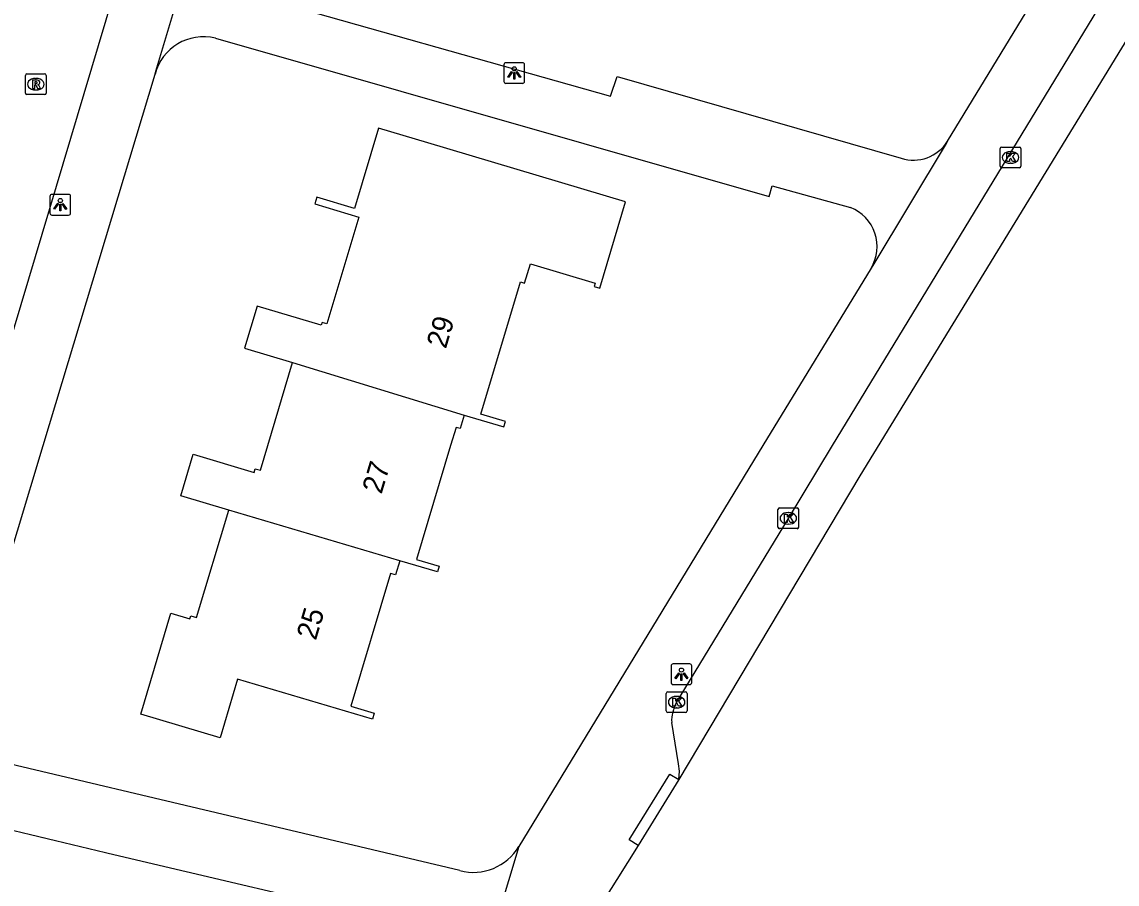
# Model space of a CAD drawing. Extents: x 162186 to 163152, y 385513 to 386513.
# Drawn here: x 162773.4 to 162826.3, y 385978.8 to 386020.5 of the extents above; entities that cross this region are included whole.
import ezdxf

# ---------------------------------------------------------------- set-up
doc = ezdxf.new("R2010")
doc.units = 0
for name, color, linetype in [('IMGEO_Kolk', 7, 'Continuous'), ('IMGEO_Lichtpunt', 7, 'Continuous'), ('IMGEO_Pand', 7, 'Continuous'), ('IMGEO_Pand_nummerreeks', 7, 'Continuous'), ('IMGEO_Rijbaan_lokaal_gesloten', 7, 'Continuous'), ('IMGEO_Rijbaan_lokaal_open', 7, 'Continuous'), ('IMGEO_Rioolput', 7, 'Continuous'), ('IMGEO_Voetpad_open', 7, 'Continuous')]:
    doc.layers.add(name, color=color, linetype=linetype)

msp = doc.modelspace()

# ---------------------------------------------------------------- linework, layer by layer
at = {"layer": 'IMGEO_Kolk'}
for p, q in [((162820.686, 386013.501), (162820.686, 386014.353)), ((162820.761, 386014.427), (162821.613, 386014.427)), ((162821.174, 386014.207), (162821.199, 386014.207)), ((162821.687, 386014.353), (162821.687, 386013.501)), ((162821.613, 386013.427), (162820.761, 386013.427)), ((162821.197, 386013.647), (162821.172, 386013.647)), ((162810.021, 385996.986), (162810.873, 385996.986)), ((162809.946, 385996.06), (162809.946, 385996.912)), ((162810.434, 385996.766), (162810.459, 385996.766)), ((162810.947, 385996.912), (162810.947, 385996.06)), ((162810.873, 385995.986), (162810.021, 385995.986)), ((162810.457, 385996.206), (162810.432, 385996.206)), ((162804.55, 385987.175), (162804.55, 385988.027)), ((162804.625, 385988.101), (162805.477, 385988.101)), ((162805.551, 385988.027), (162805.551, 385987.175)), ((162805.038, 385987.881), (162805.063, 385987.881)), ((162805.477, 385987.101), (162804.625, 385987.101)), ((162805.061, 385987.321), (162805.036, 385987.321))]:
    msp.add_line(p, q, dxfattribs=at)
for points in [[(162820.686, 386013.501), (162820.686, 386014.353)], [(162820.761, 386014.427), (162821.613, 386014.427)], [(162821.007, 386014.127), (162821.13, 386014.127), (162821.13, 386013.976), (162821.26, 386014.127), (162821.424, 386014.127), (162821.278, 386013.976), (162821.431, 386013.727), (162821.279, 386013.727), (162821.194, 386013.891), (162821.13, 386013.824), (162821.13, 386013.727), (162821.007, 386013.727), (162821.007, 386014.127)], [(162821.687, 386014.353), (162821.687, 386013.501)], [(162821.613, 386013.427), (162820.761, 386013.427)], [(162810.021, 385996.986), (162810.873, 385996.986)], [(162809.946, 385996.06), (162809.946, 385996.912)], [(162810.267, 385996.686), (162810.39, 385996.686), (162810.39, 385996.535), (162810.52, 385996.686), (162810.684, 385996.686), (162810.538, 385996.535), (162810.691, 385996.286), (162810.539, 385996.286), (162810.454, 385996.45), (162810.39, 385996.383), (162810.39, 385996.286), (162810.267, 385996.286), (162810.267, 385996.686)], [(162810.947, 385996.912), (162810.947, 385996.06)], [(162810.873, 385995.986), (162810.021, 385995.986)], [(162804.55, 385987.175), (162804.55, 385988.027)], [(162804.625, 385988.101), (162805.477, 385988.101)], [(162805.551, 385988.027), (162805.551, 385987.175)], [(162804.871, 385987.801), (162804.994, 385987.801), (162804.994, 385987.65), (162805.124, 385987.801), (162805.288, 385987.801), (162805.142, 385987.65), (162805.295, 385987.401), (162805.143, 385987.401), (162805.058, 385987.565), (162804.994, 385987.498), (162804.994, 385987.401), (162804.871, 385987.401), (162804.871, 385987.801)], [(162805.477, 385987.101), (162804.625, 385987.101)]]:
    msp.add_lwpolyline(points, dxfattribs=at)
for centre, start, end in [((162820.763, 386014.351), 91.552, 178.448), ((162820.763, 386014.351), 91.552, 178.448), ((162821.611, 386014.351), 1.552, 88.448), ((162821.611, 386014.351), 1.552, 88.448), ((162820.763, 386013.503), 181.552, 268.448), ((162820.763, 386013.503), 181.552, 268.448), ((162821.611, 386013.503), 271.552, 358.448), ((162821.611, 386013.503), 271.552, 358.448), ((162810.023, 385996.91), 91.552, 178.448), ((162810.023, 385996.91), 91.552, 178.448), ((162810.871, 385996.91), 1.552, 88.448), ((162810.871, 385996.91), 1.552, 88.448), ((162810.023, 385996.062), 181.552, 268.448), ((162810.023, 385996.062), 181.552, 268.448), ((162810.871, 385996.062), 271.552, 358.448), ((162810.871, 385996.062), 271.552, 358.448), ((162804.627, 385988.025), 91.552, 178.448), ((162804.627, 385988.025), 91.552, 178.448), ((162805.475, 385988.025), 1.552, 88.448), ((162805.475, 385988.025), 1.552, 88.448), ((162804.627, 385987.177), 181.552, 268.448), ((162804.627, 385987.177), 181.552, 268.448), ((162805.475, 385987.177), 271.552, 358.448), ((162805.475, 385987.177), 271.552, 358.448)]:
    msp.add_arc(centre, 0.0765, start, end, dxfattribs=at)
for centre, major_axis, ratio, start_param, end_param in [((162821.173, 386013.927), (-0.387, 0.002), 0.722429, 4.712389, 7.853982), ((162821.198, 386013.927), (-0.39, 0.002), 0.717154, 1.570796, 4.712389), ((162810.433, 385996.486), (-0.387, 0.002), 0.722429, 4.712389, 7.853982), ((162810.458, 385996.486), (-0.39, 0.002), 0.717154, 1.570796, 4.712389), ((162805.037, 385987.601), (-0.387, 0.002), 0.722429, 4.712389, 7.853982), ((162805.062, 385987.601), (-0.39, 0.002), 0.717154, 1.570796, 4.712389)]:
    msp.add_ellipse(centre, major_axis=major_axis, ratio=ratio, start_param=start_param, end_param=end_param, dxfattribs=at)
at = {"layer": 'IMGEO_Lichtpunt'}
for p, q in [((162796.702, 386018.41), (162796.702, 386017.603)), ((162796.702, 386018.41), (162796.702, 386017.603)), ((162797.604, 386018.505), (162796.796, 386018.505)), ((162797.604, 386018.505), (162796.796, 386018.505)), ((162797.698, 386017.603), (162797.698, 386018.41)), ((162797.698, 386017.603), (162797.698, 386018.41)), ((162796.796, 386017.509), (162797.604, 386017.509)), ((162796.796, 386017.509), (162797.604, 386017.509)), ((162774.765, 386012.045), (162774.765, 386011.238)), ((162774.765, 386012.045), (162774.765, 386011.238)), ((162775.667, 386012.14), (162774.859, 386012.14)), ((162775.667, 386012.14), (162774.859, 386012.14)), ((162775.761, 386011.238), (162775.761, 386012.045)), ((162775.761, 386011.238), (162775.761, 386012.045)), ((162774.859, 386011.144), (162775.667, 386011.144)), ((162774.859, 386011.144), (162775.667, 386011.144)), ((162804.783, 385989.353), (162804.783, 385988.546)), ((162804.783, 385989.353), (162804.783, 385988.546)), ((162805.685, 385989.448), (162804.877, 385989.448)), ((162805.685, 385989.448), (162804.877, 385989.448)), ((162805.779, 385988.546), (162805.779, 385989.353)), ((162805.779, 385988.546), (162805.779, 385989.353)), ((162804.877, 385988.452), (162805.685, 385988.452)), ((162804.877, 385988.452), (162805.685, 385988.452))]:
    msp.add_line(p, q, dxfattribs=at)
for points in [[(162797.076, 386018.074), (162797.115, 386018.046), (162796.927, 386017.784), (162796.889, 386017.811), (162797.076, 386018.074)], [(162797.178, 386018.026), (162797.225, 386018.026), (162797.225, 386017.704), (162797.178, 386017.704), (162797.178, 386018.026)], [(162797.288, 386018.046), (162797.326, 386018.073), (162797.513, 386017.811), (162797.474, 386017.783), (162797.288, 386018.046)], [(162775.139, 386011.709), (162775.178, 386011.681), (162774.99, 386011.419), (162774.952, 386011.446), (162775.139, 386011.709)], [(162775.241, 386011.661), (162775.288, 386011.661), (162775.288, 386011.339), (162775.241, 386011.339), (162775.241, 386011.661)], [(162775.351, 386011.681), (162775.389, 386011.708), (162775.576, 386011.446), (162775.537, 386011.418), (162775.351, 386011.681)], [(162805.157, 385989.017), (162805.196, 385988.989), (162805.008, 385988.727), (162804.97, 385988.754), (162805.157, 385989.017)], [(162805.259, 385988.969), (162805.306, 385988.969), (162805.306, 385988.647), (162805.259, 385988.647), (162805.259, 385988.969)], [(162805.369, 385988.989), (162805.407, 385989.016), (162805.594, 385988.754), (162805.555, 385988.726), (162805.369, 385988.989)]]:
    msp.add_lwpolyline(points, dxfattribs=at)
for centre in [(162797.201, 386018.208), (162775.264, 386011.843), (162805.282, 385989.151)]:
    msp.add_circle(centre, 0.0994, dxfattribs=at)
for centre, start, end in [((162796.796, 386018.41), 90, 180), ((162796.796, 386018.41), 90, 180), ((162797.604, 386018.41), 0, 90), ((162797.604, 386018.41), 0, 90), ((162796.796, 386017.603), 180, 270), ((162796.796, 386017.603), 180, 270), ((162797.604, 386017.603), 270, 0), ((162797.604, 386017.603), 270, 360), ((162774.859, 386012.045), 90, 180), ((162774.859, 386012.045), 90, 180), ((162775.667, 386012.045), 0, 90), ((162775.667, 386012.045), 0, 90), ((162774.859, 386011.238), 180, 270), ((162774.859, 386011.238), 180, 270), ((162775.667, 386011.238), 270, 0), ((162775.667, 386011.238), 270, 360), ((162804.877, 385989.353), 90, 180), ((162804.877, 385989.353), 90, 180), ((162805.685, 385989.353), 0, 90), ((162805.685, 385989.353), 0, 90), ((162804.877, 385988.546), 180, 270), ((162804.877, 385988.546), 180, 270), ((162805.685, 385988.546), 270, 0), ((162805.685, 385988.546), 270, 360)]:
    msp.add_arc(centre, 0.0946, start, end, dxfattribs=at)
at = {"layer": 'IMGEO_Pand'}
for points in [[(162794.782, 386001.479), (162796.694, 386000.908), (162796.772, 386001.169), (162795.593, 386001.521), (162797.502, 386007.909), (162797.704, 386007.849), (162797.982, 386008.778), (162801.113, 386007.843), (162801.066, 386007.686), (162801.336, 386007.606), (162802.582, 386011.774), (162793.019, 386014.631), (162790.638, 386015.342), (162789.479, 386011.465), (162787.668, 386012.006), (162787.571, 386011.68), (162789.689, 386011.047), (162788.147, 386005.886), (162787.92, 386005.953), (162787.878, 386005.814), (162784.772, 386006.742), (162784.165, 386004.712), (162786.489, 386004.017)], [(162783.403, 385996.875), (162781.084, 385997.568), (162781.686, 385999.584), (162784.634, 385998.703), (162784.687, 385998.879), (162784.932, 385998.806), (162785.289, 386000), (162786.489, 386004.017)], [(162786.489, 386004.017), (162794.782, 386001.479)], [(162794.782, 386001.479), (162794.585, 386000.821), (162794.39, 386000.879), (162794.127, 386000), (162792.485, 385994.502), (162793.581, 385994.174), (162793.498, 385993.894), (162791.673, 385994.439)], [(162791.673, 385994.439), (162791.468, 385993.754), (162791.223, 385993.827), (162789.306, 385987.413), (162790.438, 385987.074), (162790.347, 385986.772), (162783.835, 385988.718), (162782.984, 385985.87), (162779.152, 385987.016), (162780.613, 385991.907), (162781.531, 385991.632), (162781.572, 385991.77), (162781.852, 385991.686), (162783.403, 385996.875)], [(162791.673, 385994.439), (162783.403, 385996.875)]]:
    msp.add_lwpolyline(points, dxfattribs=at)
at = {"layer": 'IMGEO_Rijbaan_lokaal_gesloten'}
for points in [[(162849.489, 386057.571), (162833.198, 386030.106), (162813.897, 385998.547), (162805.153, 385983.867)], [(162805.153, 385983.867), (162803.185, 385980.679)], [(162803.185, 385980.679), (162802.155, 385979.031), (162800.248, 385975.981)]]:
    msp.add_lwpolyline(points, dxfattribs=at)
at = {"layer": 'IMGEO_Rijbaan_lokaal_open'}
msp.add_lwpolyline([(162778.802, 386025.049), (162771.303, 386000), (162767.082, 385985.941)], dxfattribs=at)
at = {"layer": 'IMGEO_Rioolput'}
for p, q in [((162773.579, 386017.04), (162773.579, 386017.892)), ((162773.654, 386017.966), (162774.506, 386017.966)), ((162774.067, 386017.746), (162774.092, 386017.746)), ((162774.58, 386017.892), (162774.58, 386017.04)), ((162774.09, 386017.186), (162774.065, 386017.186)), ((162774.506, 386016.966), (162773.654, 386016.966))]:
    msp.add_line(p, q, dxfattribs=at)
for points in [[(162773.579, 386017.04), (162773.579, 386017.892)], [(162773.654, 386017.966), (162774.506, 386017.966)], [(162774.168, 386017.664), (162773.916, 386017.666), (162773.916, 386017.266)], [(162774.58, 386017.892), (162774.58, 386017.04)], [(162773.916, 386017.266), (162774.04, 386017.266), (162774.04, 386017.428), (162774.051, 386017.428)], [(162774.094, 386017.585), (162774.04, 386017.585), (162774.04, 386017.504)], [(162774.04, 386017.504), (162774.092, 386017.504)], [(162774.098, 386017.399), (162774.169, 386017.266), (162774.309, 386017.266), (162774.244, 386017.392)], [(162774.506, 386016.966), (162773.654, 386016.966)]]:
    msp.add_lwpolyline(points, dxfattribs=at)
for centre, radius, start, end in [((162773.656, 386017.89), 0.0765, 91.552, 178.448), ((162773.656, 386017.89), 0.0765, 91.552, 178.448), ((162774.167, 386017.554), 0.109, 350.3612, 89.416), ((162774.504, 386017.89), 0.0765, 1.552, 88.448), ((162774.504, 386017.89), 0.0765, 1.552, 88.448), ((162774.05, 386017.375), 0.0533, 26.0293, 88.6989), ((162774.076, 386017.693), 0.19, 274.7715, 282.9687), ((162774.1, 386017.489), 0.0964, 77.0061, 93.1865), ((162774.114, 386017.546), 0.0378, 276.6634, 79.6772), ((162774.165, 386017.554), 0.112, 277.5842, 350.9817), ((162774.149, 386017.339), 0.108, 29.5134, 73.7905), ((162773.656, 386017.042), 0.0765, 181.552, 268.448), ((162773.656, 386017.042), 0.0765, 181.552, 268.448), ((162774.504, 386017.042), 0.0765, 271.552, 358.448), ((162774.504, 386017.042), 0.0765, 271.552, 358.448)]:
    msp.add_arc(centre, radius, start, end, dxfattribs=at)
for centre, major_axis, ratio, start_param, end_param in [((162774.066, 386017.466), (-0.387, 0.002), 0.722429, 4.712389, 7.853982), ((162774.091, 386017.466), (-0.39, 0.002), 0.717154, 1.570796, 4.712389)]:
    msp.add_ellipse(centre, major_axis=major_axis, ratio=ratio, start_param=start_param, end_param=end_param, dxfattribs=at)
at = {"layer": 'IMGEO_Voetpad_open'}
for points in [[(162805.041, 385987.581), (162810.448, 385996.485), (162812.586, 386000), (162842.561, 386049.277), (162847.117, 386056.757)], [(162818.135, 386014.709), (162834.736, 386041.945)], [(162779.843, 386017.945), (162779.876, 386018.101), (162781.915, 386024.871), (162782.014, 386025.148)], [(162783.704, 386022.032), (162801.854, 386016.895), (162802.175, 386017.833), (162815.898, 386013.891)], [(162782.757, 386019.687), (162809.518, 386012.046), (162809.672, 386012.553), (162813.452, 386011.5)], [(162772.235, 385984.751), (162772.027, 385984.844), (162771.827, 385984.956), (162771.637, 385985.086), (162771.459, 385985.232), (162771.296, 385985.393), (162771.147, 385985.569), (162771.015, 385985.757), (162770.9, 385985.956), (162770.803, 385986.164), (162770.725, 385986.381), (162770.667, 385986.603), (162770.7, 385987.627), (162774.431, 386000), (162779.843, 386017.945)], [(162818.135, 386014.709), (162818.081, 386014.598), (162814.539, 386008.711), (162814.444, 386008.577)], [(162814.444, 386008.577), (162809.22, 386000), (162797.422, 385980.631)], [(162805.153, 385983.867), (162805.181, 385984.272), (162805.146, 385984.628), (162804.81, 385986.621)], [(162794.574, 385979.46), (162772.235, 385984.751)], [(162803.185, 385980.679), (162802.76, 385980.941), (162804.728, 385984.129), (162805.153, 385983.867)], [(162770.981, 385981.874), (162777.856, 385980.239), (162791.563, 385977.014)], [(162797.422, 385980.631), (162794.977, 385972.485)]]:
    msp.add_lwpolyline(points, dxfattribs=at)
for centre, radius, start, end in [((162782.18, 386017.343), 2.414, 76.1767, 165.5656), ((162816.495, 386015.727), 1.931, 251.9958, 328.1759), ((162812.729, 386009.625), 2.01, 328.5785, 68.9136), ((162806.6, 385986.698), 1.791, 150.4738, 182.467), ((162795.221, 385981.935), 2.558, 255.3461, 329.3554)]:
    msp.add_arc(centre, radius, start, end, dxfattribs=at)

# ---------------------------------------------------------------- texts
at = {"layer": 'IMGEO_Pand_nummerreeks'}
for s, rotation, p in [('29', 73.3615, (162793.896, 386004.644)), ('27', 73.3675, (162790.786, 385997.621)), ('25', 73.3598, (162787.613, 385990.55))]:
    msp.add_text(s, height=1, rotation=rotation, dxfattribs=at).set_placement(p)

doc.saveas('drawing.dxf')
